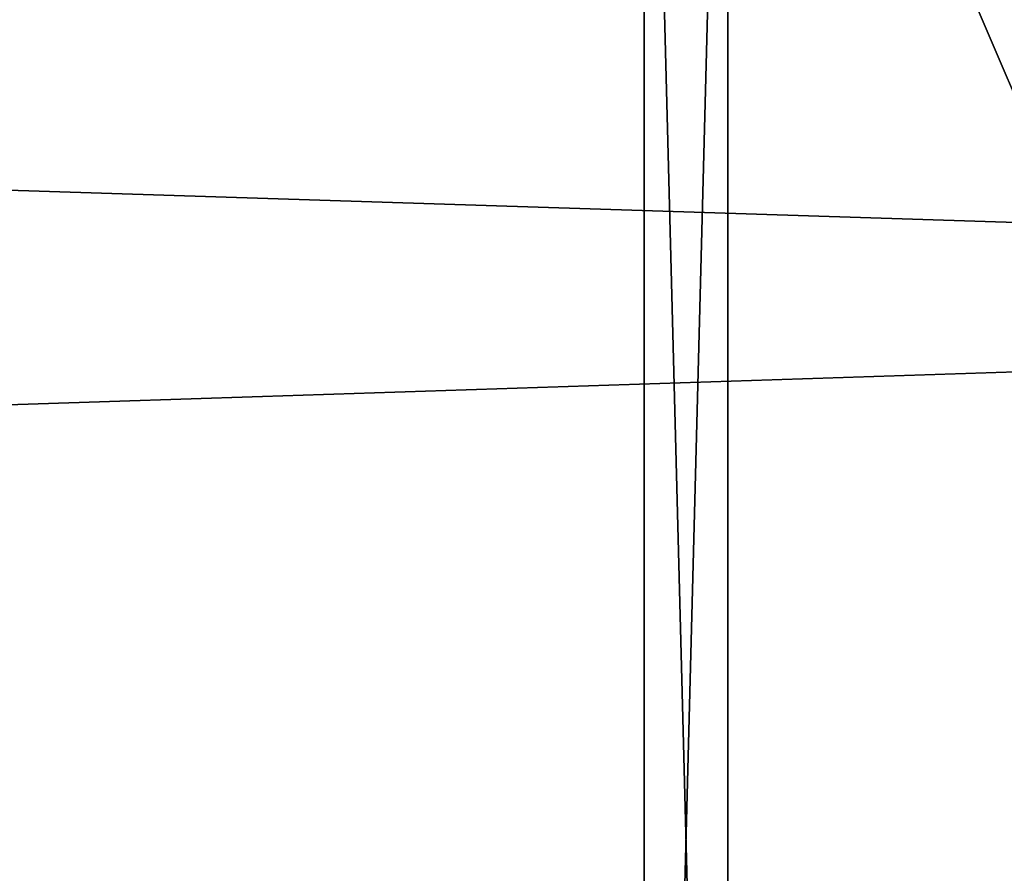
# Model space of a CAD drawing. Header units: millimetres. Extents: x -144 to 364, y -408 to 1133.
# Tile 398 of 656: x -59.439 to -59.145, y 986.96 to 987.215. Entities that reach past the tile are written whole.
import ezdxf

# ---------------------------------------------------------------- set-up
doc = ezdxf.new("R2010")
doc.units = ezdxf.units.MM
doc.header["$LTSCALE"] = 41.718519
for name, color, linetype in [('1523', 7, 'CONTINUOUS'), ('1563', 7, 'CONTINUOUS'), ('1639', 7, 'CONTINUOUS'), ('1640', 7, 'CONTINUOUS')]:
    doc.layers.add(name, color=color, linetype=linetype)

msp = doc.modelspace()

# ---------------------------------------------------------------- linework, layer by layer
at = {"layer": '1523', "color": 7, "linetype": 'CONTINUOUS', "true_color": 0xaaaaaa}
for points in [[(-59.22783, 987.45, 367.43126), (-59.2528, 987.45, 368.43224), (-59.22782, 986.48961, 367.43124), (-59.22783, 987.45, 367.43126)], [(-59.2528, 987.45, 368.43224), (-58.84093, 987.45, 369.34503), (-59.25279, 986.48961, 368.43227), (-59.2528, 987.45, 368.43224)], [(-59.22782, 986.48961, 367.43124), (-59.2528, 987.45, 368.43224), (-59.25279, 986.48961, 368.43227), (-59.22782, 986.48961, 367.43124)], [(-59.25279, 986.48961, 368.43227), (-58.84093, 987.45, 369.34503), (-58.84095, 986.48961, 369.345), (-59.25279, 986.48961, 368.43227)], [(-58.771, 987.45, 366.54017), (-59.22783, 987.45, 367.43126), (-58.771, 986.48961, 366.54017), (-58.771, 987.45, 366.54017)], [(-58.771, 986.48961, 366.54017), (-59.22783, 987.45, 367.43126), (-59.22782, 986.48961, 367.43124), (-58.771, 986.48961, 366.54017)]]:
    msp.add_3dface(points, dxfattribs=at)
at = {"layer": '1563', "color": 7, "linetype": 'CONTINUOUS', "true_color": 0xaaaaaa}
for points in [[(-58.84093, 987.45, 230.65497), (-59.2528, 987.45, 231.56776), (-58.84095, 986.48961, 230.655), (-58.84093, 987.45, 230.65497)], [(-59.2528, 987.45, 231.56776), (-59.22783, 987.45, 232.56874), (-59.25279, 986.48961, 231.56773), (-59.2528, 987.45, 231.56776)], [(-58.84095, 986.48961, 230.655), (-59.2528, 987.45, 231.56776), (-59.25279, 986.48961, 231.56773), (-58.84095, 986.48961, 230.655)], [(-59.25279, 986.48961, 231.56773), (-59.22783, 987.45, 232.56874), (-59.22782, 986.48961, 232.56876), (-59.25279, 986.48961, 231.56773)], [(-59.22783, 987.45, 232.56874), (-58.771, 987.45, 233.45983), (-59.22782, 986.48961, 232.56876), (-59.22783, 987.45, 232.56874)], [(-59.22782, 986.48961, 232.56876), (-58.771, 987.45, 233.45983), (-58.771, 986.48961, 233.45983), (-59.22782, 986.48961, 232.56876)]]:
    msp.add_3dface(points, dxfattribs=at)
at = {"layer": '1639', "color": 7, "linetype": 'CONTINUOUS', "true_color": 0xaaaaaa}
for points in [[(-51.02209, 987.37597, 400.1365), (-66.05873, 987.37597, 390.92204), (-50.87429, 986.88892, 399.84641), (-51.02209, 987.37597, 400.1365)], [(-50.87429, 986.88892, 399.84641), (-66.05873, 987.37597, 390.92204), (-65.86736, 986.88892, 390.65864), (-50.87429, 986.88892, 399.84641)]]:
    msp.add_3dface(points, dxfattribs=at)
at = {"layer": '1640', "color": 7, "linetype": 'CONTINUOUS', "true_color": 0xaaaaaa}
for points in [[(-66.05873, 987.37597, 209.07796), (-51.02209, 987.37597, 199.8635), (-65.86736, 986.88892, 209.34136), (-66.05873, 987.37597, 209.07796)], [(-65.86736, 986.88892, 209.34136), (-51.02209, 987.37597, 199.8635), (-50.87429, 986.88892, 200.15359), (-65.86736, 986.88892, 209.34136)]]:
    msp.add_3dface(points, dxfattribs=at)

doc.saveas('drawing.dxf')
